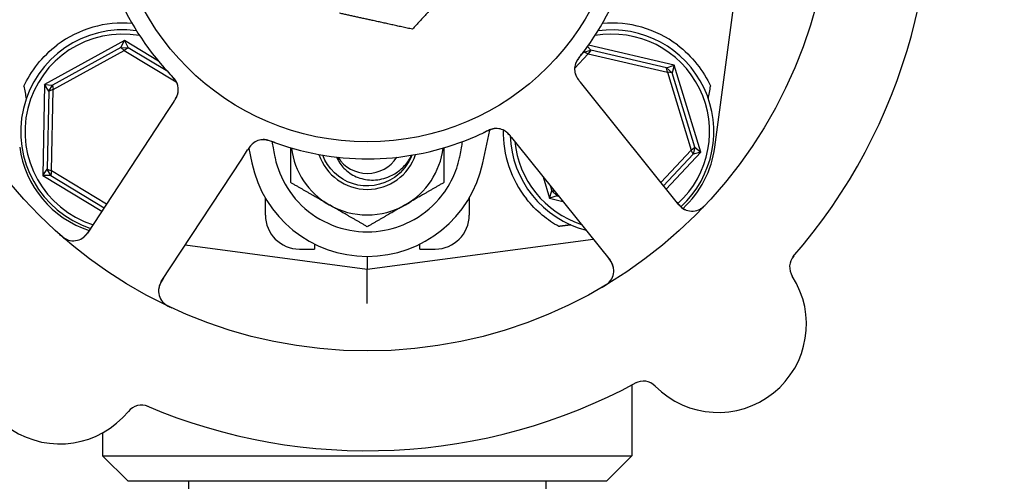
# Model space of a CAD drawing. Header units: inches. Extents: x 36 to 1719, y -84 to 1122.
# Tile 535 of 550: x 1038.83 to 1042.45, y 892.08 to 893.78. Entities that reach past the tile are written whole.
import ezdxf

# ---------------------------------------------------------------- set-up
doc = ezdxf.new("R2010")
doc.units = ezdxf.units.IN
doc.header["$LTSCALE"] = 48
doc.header["$MEASUREMENT"] = 0
doc.layers.add('Dimension (ANSI)', color=7, linetype='Continuous', lineweight=25)
doc.layers.add('Visible (ANSI)', color=7, linetype='Continuous', lineweight=30)
doc.styles.add('Note Text (ANSI)', font='tahoma.ttf')
doc.dimstyles.new('Architectural (ANSI)', dxfattribs={"dimscale": 48, "dimtxt": 0.125, "dimasz": 0.098425, "dimexe": 0.125, "dimexo": 0.0625, "dimgap": 0.031496, "dimtad": 0, "dimtih": 1, "dimtoh": 1, "dimdec": 4, "dimrnd": 1e-08, "dimzin": 3, "dimdsep": 46, "dimlunit": 4, "dimtxsty": 'Note Text (ANSI)', "dimcen": 0.09, "dimdle": 0.393701, "dimclrd": 256, "dimclre": 256, "dimclrt": 256, "dimadec": 0, "dimazin": 3, "dimtfac": 0.96, "dimtofl": 0, "dimtmove": 0, "dimatfit": 3, "dimfxl": 1, "dimfrac": 2, "dimtolj": 1, "dimtzin": 12, "dimlwd": -1, "dimlwe": -1, "dimarcsym": 0})

# ---------------------------------------------------------------- blocks, each defined once
blk = doc.blocks.new('*D17')
at = {"layer": 'Defpoints', "color": 0, "transparency": 16777216}
for p in [(1025.9177, 894.9914), (1025.9177, 762.9914), (1114.1195, 762.9914)]:
    blk.add_point(p, dxfattribs=at)
at = {"layer": 'Dimension (ANSI)', "transparency": 16777216}
for p, q in [((1028.9177, 894.9914), (1120.1195, 894.9914)), ((1114.1195, 890.267), (1114.1195, 833.6261)), ((1114.1195, 767.7158), (1114.1195, 824.3567)), ((1028.9177, 762.9914), (1120.1195, 762.9914))]:
    blk.add_line(p, q, dxfattribs=at)
for points in [[(1113.3321, 890.267), (1114.9069, 890.267), (1114.1195, 894.9914)], [(1113.3321, 767.7158), (1114.9069, 767.7158), (1114.1195, 762.9914)]]:
    blk.add_solid(points, dxfattribs=at)
at = {"layer": 'Dimension (ANSI)', "transparency": 16777216, "insert": (1104.0215, 832.1143), "char_height": 6, "attachment_point": 1, "style": 'Note Text (ANSI)'}
blk.add_mtext('\\A1;11\'-0"', dxfattribs=at)

msp = doc.modelspace()

# ---------------------------------------------------------------- linework, layer by layer
at = {"layer": 'Visible (ANSI)'}
for p, q in [((1041.38717, 893.30974), (1041.49698, 894.13462)), ((1039.21507, 893.70191), (1038.92111, 893.54005)), ((1039.20102, 893.67634), (1039.21507, 893.70191)), ((1039.21507, 893.70191), (1039.22808, 893.67579)), ((1039.33984, 893.62647), (1039.21507, 893.70191)), ((1039.20102, 893.67634), (1038.95023, 893.53825)), ((1038.95199, 893.52137), (1039.21434, 893.66584)), ((1039.20102, 893.67634), (1039.22808, 893.67579)), ((1039.21434, 893.66584), (1039.20102, 893.67634)), ((1039.22808, 893.67579), (1039.21434, 893.66584)), ((1039.21434, 893.66584), (1039.4057, 893.55012)), ((1039.37398, 893.58756), (1039.22808, 893.67579)), ((1040.87116, 893.59962), (1040.92084, 893.65285)), ((1040.90491, 893.65869), (1040.89061, 893.64336)), ((1040.90491, 893.65869), (1040.9308, 893.66659)), ((1040.90491, 893.65869), (1040.90573, 893.66302)), ((1040.92084, 893.65285), (1040.90491, 893.65869)), ((1040.91799, 893.67957), (1040.9308, 893.66659)), ((1040.9308, 893.66659), (1040.92084, 893.65285)), ((1040.92084, 893.65285), (1041.21263, 893.58534)), ((1041.23726, 893.61172), (1040.9217, 893.68473)), ((1041.20972, 893.60206), (1040.9308, 893.66659)), ((1041.20972, 893.60206), (1041.23726, 893.61172)), ((1041.20972, 893.60206), (1041.22951, 893.58359)), ((1041.21263, 893.58534), (1041.20972, 893.60206)), ((1041.22951, 893.58359), (1041.21263, 893.58534)), ((1041.21263, 893.58534), (1041.30007, 893.29889)), ((1041.23726, 893.61172), (1041.22951, 893.58359)), ((1041.31308, 893.30977), (1041.22951, 893.58359)), ((1041.33522, 893.29076), (1041.23726, 893.61172)), ((1040.91729, 893.51775), (1040.89231, 893.54888)), ((1038.92111, 893.54005), (1038.91431, 893.20453)), ((1038.92111, 893.54005), (1038.95023, 893.53825)), ((1038.93623, 893.51509), (1038.92111, 893.54005)), ((1038.93623, 893.51509), (1038.93043, 893.22885)), ((1038.93623, 893.51509), (1038.95023, 893.53825)), ((1038.95199, 893.52137), (1038.93623, 893.51509)), ((1038.94592, 893.22193), (1038.95199, 893.52137)), ((1038.95023, 893.53825), (1038.95199, 893.52137)), ((1041.2548, 893.09709), (1040.91729, 893.51775)), ((1039.39637, 893.47722), (1039.3745, 893.44387)), ((1039.3745, 893.44387), (1039.07873, 892.99288)), ((1040.53319, 893.25185), (1040.55863, 893.37257)), ((1040.63884, 893.34547), (1040.6638, 893.31437)), ((1039.64627, 893.26564), (1039.66816, 893.29901)), ((1039.67215, 893.30504), (1039.68336, 893.25185)), ((1040.6638, 893.31437), (1041.00131, 892.8937)), ((1041.30007, 893.29889), (1041.18866, 893.17953)), ((1041.20842, 893.1549), (1041.33522, 893.29076)), ((1041.30007, 893.29889), (1041.31308, 893.30977)), ((1041.30698, 893.2834), (1041.30007, 893.29889)), ((1041.31308, 893.30977), (1041.30698, 893.2834)), ((1041.33522, 893.29076), (1041.30698, 893.2834)), ((1041.31308, 893.30977), (1041.33522, 893.29076)), ((1039.3505, 892.81465), (1039.64627, 893.26564)), ((1041.19854, 893.16722), (1041.30698, 893.2834)), ((1038.91431, 893.20453), (1038.93043, 893.22885)), ((1038.93043, 893.22885), (1038.94592, 893.22193)), ((1038.94348, 893.20515), (1038.93043, 893.22885)), ((1038.94592, 893.22193), (1038.94348, 893.20515)), ((1039.14858, 893.09939), (1038.94592, 893.22193)), ((1038.94348, 893.20515), (1038.91431, 893.20453)), ((1038.91431, 893.20453), (1039.13143, 893.07324)), ((1038.94348, 893.20515), (1039.14, 893.08631)), ((1040.75498, 893.20072), (1040.77929, 893.12107)), ((1040.77929, 893.12107), (1040.78704, 893.14921)), ((1040.78135, 893.16785), (1040.78704, 893.14921)), ((1040.78704, 893.14921), (1040.79715, 893.14815)), ((1040.80683, 893.13074), (1040.78704, 893.14921)), ((1039.73327, 893.05922), (1039.73327, 893.12243)), ((1040.48327, 893.12243), (1040.48327, 893.05922)), ((1040.80683, 893.13074), (1040.77929, 893.12107)), ((1040.77929, 893.12107), (1040.82791, 893.10982)), ((1040.80563, 893.13759), (1040.80683, 893.13074)), ((1040.80683, 893.13074), (1040.81211, 893.12952)), ((1040.10827, 892.86015), (1040.93946, 892.9708)), ((1039.43879, 892.94927), (1040.10827, 892.86015)), ((1039.85827, 892.93422), (1039.91452, 892.93422)), ((1039.91452, 892.95277), (1039.91452, 892.93422)), ((1040.30202, 892.93422), (1040.30202, 892.95277)), ((1040.30202, 892.93422), (1040.35827, 892.93422)), ((1040.10827, 892.90715), (1040.10827, 892.86015)), ((1040.10827, 892.73405), (1040.10827, 892.86015)), ((1041.08202, 892.43407), (1041.08202, 892.17265)), ((1039.13452, 892.25735), (1039.13452, 892.17265)), ((1039.13452, 892.17265), (1041.08202, 892.17265)), ((1039.22827, 892.0789), (1039.13452, 892.17265)), ((1040.98827, 892.0789), (1041.08202, 892.17265)), ((1040.98827, 892.0789), (1039.22827, 892.0789)), ((1039.45077, 892.0789), (1039.45077, 891.5714)), ((1040.76577, 892.0789), (1040.76577, 891.5714))]:
    msp.add_line(p, q, dxfattribs=at)
for radius in [1.7075, 0.9375]:
    msp.add_circle((1040.10827, 894.2664), radius, dxfattribs=at)
for centre, radius, start, end in [((1040.10827, 894.2664), 2.075, 318.99965, 10.48395), ((1040.10827, 894.2664), 1, 323.83299, 5.65061), ((1040.10827, 894.2664), 1, 179.83299, 221.65061), ((1039.20827, 893.3664), 0.4, 85.00108, 127.02739), ((1041.00827, 893.3664), 0.4, 52.97261, 94.99892), ((1039.20827, 893.3664), 0.375, 82.17396, 251.65611), ((1039.20827, 893.3664), 0.35938, 80.02465, 252.32065), ((1041.00827, 893.3664), 0.35938, 312.5485, 99.97535), ((1041.00827, 893.3664), 0.375, 312.58331, 97.82604), ((1040.93361, 893.59728), 0.0625, 161.2706, 202.30345), ((1039.35065, 893.52147), 0.0625, 344.31583, 24.22862), ((1040.58262, 893.31566), 0.0625, 56.31583, 96.22862), ((1041.00827, 893.3664), 0.4, 179.10653, 218.18136), ((1039.72695, 893.27468), 0.0625, 89.2706, 130.30345), ((1040.10827, 894.2664), 1, 251.83299, 293.65061), ((1041.00827, 893.3664), 0.375, 182.20116, 255.29323), ((1041.00827, 893.3664), 0.35938, 185.69755, 251.78605), ((1039.2011, 893.35922), 0.375, 187.58266, 251.98149), ((1040.10827, 893.3414), 0.2815, 187.18473, 240), ((1040.10827, 893.3414), 0.2815, 300, 352.81527), ((1041.01545, 893.35922), 0.375, 312.75403, 352.41734), ((1040.10827, 893.3414), 0.18733, 198.38115, 341.61885), ((1040.10827, 893.3414), 0.12866, 212.48137, 327.51863), ((1040.10827, 893.3414), 0.12866, 212.48137, 327.51863), ((1040.10827, 893.3414), 0.43425, 191.9007, 348.0993), ((1040.10827, 893.3414), 0.2815, 240, 300), ((1041.30355, 893.13621), 0.0625, 218.7418, 316.60325), ((1039.85827, 893.05922), 0.125, 180, 270), ((1040.35827, 893.05922), 0.125, 270, 0), ((1039.02647, 893.02716), 0.0625, 228.88035, 326.7418), ((1040.95256, 892.85459), 0.0625, 300.88035, 38.7418), ((1041.72465, 892.86774), 0.0625, 139.1302, 212.82247), ((1041.39901, 892.6577), 0.325, 224.66113, 32.82247), ((1039.40276, 892.78037), 0.0625, 146.7418, 244.60325), ((1038.97717, 892.54172), 0.325, 152.66113, 320.82247), ((1040.10827, 894.2664), 2.075, 246.99965, 298.48395), ((1041.12339, 892.38532), 0.0625, 44.66113, 118.3534), ((1039.27756, 892.29693), 0.0625, 67.1302, 140.82247)]:
    msp.add_arc(centre, radius, start, end, dxfattribs=at)
for centre, major_axis, start_param, end_param in [((1038.61032, 896.37623), (0.57653, -4.33091), 5.4224411, 5.4369311), ((1041.60623, 896.37623), (-0.57653, -4.33091), 0.8462542, 0.8607442)]:
    msp.add_ellipse(centre, major_axis=major_axis, ratio=0.0429148, start_param=start_param, end_param=end_param, dxfattribs=at)
for points, weights in [([(1040.45931, 893.9464), (1040.37356, 893.85234), (1040.27455, 893.74373)], [1, 1.0379548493, 1]), ([(1040.27455, 893.74373), (1040.13099, 893.77517), (1040.00666, 893.80239)], [1, 1.0379548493, 1]), ([(1039.82677, 893.17887), (1039.82677, 893.24721), (1039.82677, 893.30684)], [1, 1.02953838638, 1.01310023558]), ([(1040.38977, 893.30684), (1040.38977, 893.24721), (1040.38977, 893.17887)], [1.01310023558, 1.02953838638, 1]), ([(1039.96752, 893.09761), (1039.9022, 893.13533), (1039.82677, 893.17887)], [1, 1.0379548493, 1]), ([(1040.38977, 893.17887), (1040.31435, 893.13533), (1040.24902, 893.09761)], [1, 1.0379548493, 1]), ([(1040.10827, 893.01635), (1040.03285, 893.0599), (1039.96752, 893.09761)], [1, 1.0379548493, 1]), ([(1040.24902, 893.09761), (1040.1837, 893.0599), (1040.10827, 893.01635)], [1, 1.0379548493, 1]), ([(1040.85732, 893.02312), (1040.83498, 893.02029), (1040.8127, 893.01747)], [0.999969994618, 0.999969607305, 0.999970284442])]:
    msp.add_rational_spline(points, weights, degree=2, dxfattribs=at)
for points, knots in [([(1038.8452, 893.53426), (1038.8571, 893.56), (1038.87369, 893.5882), (1038.91544, 893.64093), (1038.94055, 893.66549), (1038.96739, 893.68574)], [0.44734115, 0.44734115, 0.44734115, 0.44734115, 0.70623872, 0.70623872, 0.9622765, 0.9622765, 0.9622765, 0.9622765]), ([(1040.89782, 893.65271), (1040.89581, 893.65012), (1040.89381, 893.64757), (1040.89019, 893.64282), (1040.88856, 893.64063), (1040.88559, 893.63648), (1040.88422, 893.6345), (1040.88205, 893.6312), (1040.88119, 893.62984), (1040.87936, 893.62682), (1040.87846, 893.62523), (1040.87692, 893.62233), (1040.87629, 893.62104), (1040.87492, 893.61802), (1040.87432, 893.61648), (1040.87338, 893.61375), (1040.87301, 893.61249), (1040.87273, 893.61142)], [0, 0, 0, 0, 0.0253292, 0.0253292, 0.04592782, 0.04592782, 0.06431613, 0.06431613, 0.07801539, 0.07801539, 0.09688899, 0.09688899, 0.11755369, 0.11755369, 0.15067695, 0.15067695, 0.17984281, 0.17984281, 0.17984281, 0.17984281]), ([(1040.89281, 893.64632), (1040.89776, 893.6526), (1040.90466, 893.66153), (1040.91059, 893.6695), (1040.91233, 893.67183), (1040.914, 893.6741), (1040.91557, 893.67626)], [0.48416631, 0.48416631, 0.48416631, 0.48416631, 0.88318571, 0.88318571, 0.88318571, 1, 1, 1, 1]), ([(1041.24915, 893.68574), (1041.27571, 893.6657), (1041.30062, 893.64141), (1041.34215, 893.58923), (1041.35871, 893.56131), (1041.37087, 893.53529), (1041.37111, 893.53477), (1041.37135, 893.53426)], [2.42631602, 2.42631602, 2.42631602, 2.42631602, 2.67966729, 2.67966729, 2.93613935, 2.93613935, 2.94129083, 2.94129083, 2.94129083, 2.94129083]), ([(1040.89281, 893.64632), (1040.89225, 893.64561), (1040.89169, 893.6449), (1040.89057, 893.64348), (1040.89, 893.64276), (1040.88794, 893.64012), (1040.88642, 893.63813), (1040.88354, 893.63416), (1040.88215, 893.63214), (1040.88015, 893.62902), (1040.87943, 893.62783), (1040.87782, 893.62503), (1040.87704, 893.6235), (1040.87591, 893.62111), (1040.8755, 893.62014), (1040.87475, 893.61827), (1040.87442, 893.61734), (1040.87418, 893.61666), (1040.87414, 893.61653), (1040.87414, 893.61653)], [0, 0, 0, 0, 0.00712604, 0.00712604, 0.01419238, 0.01419238, 0.03284312, 0.03284312, 0.05207098, 0.05207098, 0.06472354, 0.06472354, 0.08419423, 0.08419423, 0.09866358, 0.09866358, 0.11516786, 0.11516786, 0.12167905, 0.12167905, 0.12167905, 0.12167905]), ([(1039.36106, 893.60181), (1039.36744, 893.59464), (1039.37554, 893.58581), (1039.38226, 893.57871), (1039.3838, 893.57709), (1039.38521, 893.57561), (1039.3865, 893.57427)], [0, 0, 0, 0, 0.41999651, 0.41999651, 0.41999651, 0.51583384, 0.51583384, 0.51583384, 0.51583384]), ([(1039.40997, 893.54117), (1039.40979, 893.54167), (1039.4096, 893.54218), (1039.40903, 893.54361), (1039.40862, 893.54458), (1039.40785, 893.54617), (1039.40765, 893.54659), (1039.40679, 893.54824), (1039.40601, 893.54966), (1039.40418, 893.55261), (1039.40321, 893.55408), (1039.40131, 893.55677), (1039.40045, 893.55792), (1039.39796, 893.56117), (1039.39613, 893.56341), (1039.39262, 893.56751), (1039.39093, 893.5694), (1039.38703, 893.57367), (1039.3848, 893.57603), (1039.38204, 893.57895), (1039.3815, 893.57952), (1039.38097, 893.58009)], [0.13529989, 0.13529989, 0.13529989, 0.13529989, 0.15041637, 0.15041637, 0.17862377, 0.17862377, 0.18801437, 0.18801437, 0.21370501, 0.21370501, 0.23365387, 0.23365387, 0.24706173, 0.24706173, 0.26969876, 0.26969876, 0.28871805, 0.28871805, 0.31389266, 0.31389266, 0.3199487, 0.3199487, 0.3199487, 0.3199487]), ([(1040.87347, 893.58028), (1040.87355, 893.58001), (1040.87364, 893.57972), (1040.87398, 893.57861), (1040.87428, 893.57774), (1040.87519, 893.57525), (1040.87587, 893.57359), (1040.87814, 893.56875), (1040.88002, 893.5655), (1040.88378, 893.55984), (1040.88562, 893.55735), (1040.88743, 893.55502)], [0.094581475, 0.094581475, 0.094581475, 0.094581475, 0.097636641, 0.097636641, 0.105884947, 0.105884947, 0.120706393, 0.120706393, 0.149460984, 0.149460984, 0.172558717, 0.172558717, 0.172558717, 0.172558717]), ([(1039.408, 893.54633), (1039.408, 893.54633), (1039.40797, 893.5464), (1039.40781, 893.54676), (1039.40762, 893.54719), (1039.40705, 893.54837), (1039.40664, 893.54918), (1039.40528, 893.55165), (1039.40417, 893.55348), (1039.40192, 893.55672), (1039.40091, 893.55808), (1039.39901, 893.5605), (1039.39816, 893.56154), (1039.39586, 893.56425), (1039.39432, 893.56598), (1039.39109, 893.56947), (1039.38937, 893.57128), (1039.38732, 893.57341), (1039.38694, 893.57381), (1039.38656, 893.5742)], [0.07093315, 0.07093315, 0.07093315, 0.07093315, 0.07636583, 0.07636583, 0.08666451, 0.08666451, 0.09983228, 0.09983228, 0.12422953, 0.12422953, 0.14000404, 0.14000404, 0.15098747, 0.15098747, 0.16837574, 0.16837574, 0.18725582, 0.18725582, 0.19162474, 0.19162474, 0.19162474, 0.19162474]), ([(1040.87542, 893.57447), (1040.87542, 893.57447), (1040.87542, 893.57447), (1040.87543, 893.57444), (1040.87546, 893.57437), (1040.87558, 893.57406), (1040.8757, 893.57377), (1040.87627, 893.57242), (1040.87707, 893.57064), (1040.87837, 893.56823), (1040.87871, 893.56762), (1040.88063, 893.5643), (1040.88252, 893.56149), (1040.88609, 893.55674), (1040.88722, 893.55527), (1040.88903, 893.55298), (1040.88966, 893.55219), (1040.89095, 893.55058), (1040.89162, 893.54975), (1040.89227, 893.54893)], [0.05598665, 0.05598665, 0.05598665, 0.05598665, 0.05687301, 0.05687301, 0.0600697, 0.0600697, 0.06858049, 0.06858049, 0.09786867, 0.09786867, 0.10758076, 0.10758076, 0.14991049, 0.14991049, 0.16694482, 0.16694482, 0.17567446, 0.17567446, 0.18444701, 0.18444701, 0.18444701, 0.18444701]), ([(1039.4009, 893.48419), (1039.40145, 893.48507), (1039.40201, 893.48598), (1039.40415, 893.48954), (1039.4057, 893.49233), (1039.40829, 893.49774), (1039.40938, 893.50041), (1039.41078, 893.50465), (1039.41124, 893.50628), (1039.41177, 893.50849), (1039.41192, 893.50917), (1039.41207, 893.50992), (1039.4121, 893.51006), (1039.41213, 893.5102)], [0.016833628, 0.016833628, 0.016833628, 0.016833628, 0.024996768, 0.024996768, 0.048690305, 0.048690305, 0.071674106, 0.071674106, 0.086017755, 0.086017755, 0.092484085, 0.092484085, 0.093980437, 0.093980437, 0.093980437, 0.093980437]), ([(1039.39646, 893.47736), (1039.397, 893.47817), (1039.39754, 893.47899), (1039.39858, 893.48058), (1039.39909, 893.48137), (1039.40056, 893.48364), (1039.40148, 893.48511), (1039.40295, 893.48748), (1039.40352, 893.48843), (1039.40565, 893.49207), (1039.40688, 893.49444), (1039.40858, 893.49811), (1039.40935, 893.5), (1039.41032, 893.50287), (1039.41056, 893.50366), (1039.4109, 893.50483), (1039.41102, 893.50527), (1039.41108, 893.50548), (1039.41108, 893.5055), (1039.41108, 893.5055)], [0, 0, 0, 0, 0.00805947, 0.00805947, 0.01607833, 0.01607833, 0.0318321, 0.0318321, 0.04288224, 0.04288224, 0.07619177, 0.07619177, 0.108399, 0.108399, 0.12047641, 0.12047641, 0.12953115, 0.12953115, 0.13163232, 0.13163232, 0.13163232, 0.13163232]), ([(1040.50943, 893.35039), (1040.51823, 893.35424), (1040.52912, 893.35921), (1040.53795, 893.36342), (1040.53997, 893.36437), (1040.54182, 893.36526), (1040.54349, 893.36607)], [0, 0, 0, 0, 0.41999651, 0.41999651, 0.41999651, 0.51583384, 0.51583384, 0.51583384, 0.51583384]), ([(1040.58222, 893.37816), (1040.58169, 893.37815), (1040.58114, 893.37812), (1040.57961, 893.37803), (1040.57856, 893.37793), (1040.57681, 893.3777), (1040.57635, 893.37763), (1040.57451, 893.37733), (1040.57292, 893.37702), (1040.56954, 893.37619), (1040.56786, 893.37573), (1040.56471, 893.37474), (1040.56334, 893.37429), (1040.55949, 893.37292), (1040.55679, 893.37188), (1040.55181, 893.3698), (1040.54949, 893.36878), (1040.54422, 893.36639), (1040.54129, 893.365), (1040.53766, 893.36328), (1040.53695, 893.36294), (1040.53625, 893.36261)], [0.13529987, 0.13529987, 0.13529987, 0.13529987, 0.15041628, 0.15041628, 0.17862374, 0.17862374, 0.18801436, 0.18801436, 0.213705, 0.213705, 0.23365386, 0.23365386, 0.24706171, 0.24706171, 0.26969874, 0.26969874, 0.28871803, 0.28871803, 0.31389263, 0.31389263, 0.31994869, 0.31994869, 0.31994869, 0.31994869]), ([(1040.5767, 893.37789), (1040.5767, 893.37789), (1040.57663, 893.37788), (1040.57624, 893.37784), (1040.57577, 893.37779), (1040.57447, 893.37761), (1040.57357, 893.37747), (1040.5708, 893.37694), (1040.56872, 893.37645), (1040.56494, 893.37531), (1040.56334, 893.37478), (1040.56044, 893.37371), (1040.5592, 893.37322), (1040.5559, 893.37188), (1040.55379, 893.37095), (1040.54947, 893.36896), (1040.54722, 893.36788), (1040.54456, 893.36659), (1040.54406, 893.36635), (1040.54357, 893.36611)], [0.07093315, 0.07093315, 0.07093315, 0.07093315, 0.07636582, 0.07636582, 0.08666451, 0.08666451, 0.09983227, 0.09983227, 0.12422951, 0.12422951, 0.14000403, 0.14000403, 0.15098746, 0.15098746, 0.16837573, 0.16837573, 0.18725581, 0.18725581, 0.19162474, 0.19162474, 0.19162474, 0.19162474]), ([(1040.63361, 893.35193), (1040.63294, 893.35273), (1040.63225, 893.35354), (1040.62953, 893.35668), (1040.62735, 893.35901), (1040.62301, 893.36315), (1040.6208, 893.36501), (1040.6172, 893.36765), (1040.6158, 893.36859), (1040.61385, 893.36978), (1040.61326, 893.37013), (1040.61259, 893.37051), (1040.61246, 893.37058), (1040.61234, 893.37065)], [0.016833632, 0.016833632, 0.016833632, 0.016833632, 0.024996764, 0.024996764, 0.048690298, 0.048690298, 0.071674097, 0.071674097, 0.086017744, 0.086017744, 0.092484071, 0.092484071, 0.093980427, 0.093980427, 0.093980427, 0.093980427]), ([(1040.63873, 893.3456), (1040.63813, 893.34636), (1040.63751, 893.34713), (1040.63632, 893.34861), (1040.63573, 893.34933), (1040.63402, 893.35143), (1040.63292, 893.35277), (1040.63111, 893.35489), (1040.63038, 893.35573), (1040.62758, 893.35888), (1040.62571, 893.36078), (1040.62274, 893.36354), (1040.62118, 893.36485), (1040.61875, 893.36666), (1040.61807, 893.36714), (1040.61707, 893.36782), (1040.61668, 893.36807), (1040.61651, 893.36819), (1040.61649, 893.3682), (1040.61649, 893.3682)], [0, 0, 0, 0, 0.00805947, 0.00805947, 0.01607833, 0.01607833, 0.0318321, 0.0318321, 0.04288224, 0.04288224, 0.07619177, 0.07619177, 0.108399, 0.108399, 0.1204764, 0.1204764, 0.12953115, 0.12953115, 0.13163231, 0.13163231, 0.13163231, 0.13163231]), ([(1039.69219, 893.32663), (1039.69196, 893.32647), (1039.69171, 893.3263), (1039.69077, 893.32563), (1039.69003, 893.32508), (1039.68794, 893.32345), (1039.68658, 893.32228), (1039.68268, 893.31863), (1039.68016, 893.31584), (1039.67594, 893.31051), (1039.67415, 893.30799), (1039.67248, 893.30554)], [0.094581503, 0.094581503, 0.094581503, 0.094581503, 0.09763667, 0.09763667, 0.105884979, 0.105884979, 0.120706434, 0.120706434, 0.149461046, 0.149461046, 0.17255876, 0.17255876, 0.17255876, 0.17255876]), ([(1039.7686, 893.32585), (1039.76553, 893.32696), (1039.76248, 893.32808), (1039.75684, 893.33006), (1039.75425, 893.33093), (1039.74939, 893.33247), (1039.74708, 893.33316), (1039.74328, 893.3342), (1039.74171, 893.3346), (1039.73828, 893.33541), (1039.73649, 893.33577), (1039.73326, 893.33635), (1039.73183, 893.33655), (1039.72854, 893.33692), (1039.72689, 893.33701), (1039.724, 893.33706), (1039.72269, 893.33702), (1039.72159, 893.33695)], [0, 0, 0, 0, 0.02532917, 0.02532917, 0.0459278, 0.0459278, 0.06431611, 0.06431611, 0.0780154, 0.0780154, 0.09688899, 0.09688899, 0.11755371, 0.11755371, 0.15067697, 0.15067697, 0.17984281, 0.17984281, 0.17984281, 0.17984281]), ([(1039.76097, 893.32864), (1039.76013, 893.32896), (1039.75929, 893.32927), (1039.75758, 893.3299), (1039.75672, 893.33022), (1039.75358, 893.33136), (1039.75122, 893.33219), (1039.74655, 893.3337), (1039.74419, 893.3344), (1039.74062, 893.33534), (1039.73926, 893.33565), (1039.7361, 893.33632), (1039.7344, 893.33659), (1039.73178, 893.33692), (1039.73073, 893.33702), (1039.72872, 893.33716), (1039.72774, 893.33718), (1039.72701, 893.33719), (1039.72688, 893.33719), (1039.72688, 893.33719)], [0, 0, 0, 0, 0.00712604, 0.00712604, 0.01419238, 0.01419238, 0.03284312, 0.03284312, 0.05207098, 0.05207098, 0.06472354, 0.06472354, 0.08419423, 0.08419423, 0.09866358, 0.09866358, 0.11516786, 0.11516786, 0.12167905, 0.12167905, 0.12167905, 0.12167905]), ([(1039.75792, 893.32968), (1039.759, 893.32221), (1039.76017, 893.31476), (1039.76313, 893.29761), (1039.76497, 893.28794), (1039.76757, 893.27548), (1039.76818, 893.27267), (1039.7688, 893.26985)], [0.1231004, 0.1231004, 0.1231004, 0.1231004, 0.18059107, 0.18059107, 0.25560221, 0.25560221, 0.27753231, 0.27753231, 0.27753231, 0.27753231]), ([(1039.76098, 893.32864), (1039.76848, 893.32588), (1039.77911, 893.32207), (1039.78852, 893.3189), (1039.79128, 893.31797), (1039.79395, 893.31708), (1039.79649, 893.31625)], [0.48416631, 0.48416631, 0.48416631, 0.48416631, 0.88318571, 0.88318571, 0.88318571, 1, 1, 1, 1]), ([(1040.44775, 893.26985), (1040.44836, 893.27265), (1040.44896, 893.27544), (1040.45157, 893.28791), (1040.45342, 893.2976), (1040.45638, 893.3148), (1040.45756, 893.32229), (1040.45864, 893.32979)], [0.04807073, 0.04807073, 0.04807073, 0.04807073, 0.06985523, 0.06985523, 0.14510353, 0.14510353, 0.20287692, 0.20287692, 0.20287692, 0.20287692]), ([(1039.68727, 893.32298), (1039.68727, 893.32298), (1039.68727, 893.32298), (1039.68724, 893.32296), (1039.68719, 893.32291), (1039.68694, 893.3227), (1039.6867, 893.3225), (1039.68558, 893.32154), (1039.68414, 893.32022), (1039.68225, 893.31825), (1039.68177, 893.31774), (1039.67921, 893.31488), (1039.67712, 893.31222), (1039.67371, 893.30735), (1039.67266, 893.30582), (1039.67104, 893.30339), (1039.67048, 893.30255), (1039.66935, 893.30083), (1039.66877, 893.29994), (1039.66819, 893.29906)], [0.05598665, 0.05598665, 0.05598665, 0.05598665, 0.056873, 0.056873, 0.06006969, 0.06006969, 0.06858048, 0.06858048, 0.09786866, 0.09786866, 0.10758076, 0.10758076, 0.14991048, 0.14991048, 0.16694481, 0.16694481, 0.17567446, 0.17567446, 0.18444701, 0.18444701, 0.18444701, 0.18444701]), ([(1039.7688, 893.26985), (1039.77733, 893.23108), (1039.79249, 893.19403), (1039.8376, 893.12222), (1039.86875, 893.08914), (1039.94213, 893.03658), (1039.98372, 893.01767), (1040.0702, 892.99715), (1040.11419, 892.99514), (1040.19514, 893.00665), (1040.23176, 893.01816), (1040.30601, 893.05575), (1040.3419, 893.08374), (1040.3919, 893.14147), (1040.40909, 893.16779), (1040.43368, 893.21964), (1040.44215, 893.2444), (1040.44775, 893.26985)], [0.0387673, 0.0387673, 0.0387673, 0.0387673, 0.3419099, 0.3419099, 0.6849077, 0.6849077, 1.029663, 1.029663, 1.3621369, 1.3621369, 1.6526244, 1.6526244, 1.9961754, 1.9961754, 2.2345824, 2.2345824, 2.4334495, 2.4334495, 2.4334495, 2.4334495]), ([(1040.27186, 893.28004), (1040.25944, 893.24737), (1040.23746, 893.21827), (1040.20883, 893.19817), (1040.16443, 893.167), (1040.10512, 893.15821), (1040.05359, 893.17516), (1040.00405, 893.19146), (1039.96285, 893.23117), (1039.94444, 893.27992)], [0.3590141, 0.3590141, 0.3590141, 0.3590141, 0.9586618, 0.9586618, 0.9586618, 1.888606, 1.888606, 1.888606, 2.7825786, 2.7825786, 2.7825786, 2.7825786]), ([(1039.99526, 893.2728), (1040.00173, 893.25757), (1040.01104, 893.24369), (1040.03542, 893.21858), (1040.05076, 893.20807), (1040.0854, 893.19297), (1040.10453, 893.18886), (1040.14424, 893.18799), (1040.16445, 893.1916), (1040.19788, 893.20446), (1040.21143, 893.21208), (1040.23642, 893.23115), (1040.24764, 893.24263), (1040.25711, 893.25549)], [0.00667477, 0.00667477, 0.00667477, 0.00667477, 0.13293721, 0.13293721, 0.27303158, 0.27303158, 0.42028212, 0.42028212, 0.57468721, 0.57468721, 0.69201491, 0.69201491, 0.81309505, 0.81309505, 0.81309505, 0.81309505]), ([(1040.8127, 893.01747), (1040.79279, 893.02863), (1040.77198, 893.04263), (1040.73092, 893.07683), (1040.71086, 893.09751), (1040.69385, 893.11914)], [0.49640247, 0.49640247, 0.49640247, 0.49640247, 0.68798762, 0.68798762, 0.89549896, 0.89549896, 0.89549896, 0.89549896]), ([(1041.24449, 893.10995), (1041.24488, 893.10947), (1041.24526, 893.10898), (1041.24654, 893.10739), (1041.24743, 893.10629), (1041.25172, 893.10105), (1041.25512, 893.09714), (1041.26085, 893.09129), (1041.26337, 893.08899), (1041.27003, 893.08359), (1041.27449, 893.08091), (1041.2777, 893.07932), (1041.27802, 893.07917), (1041.27831, 893.07903)], [0, 0, 0, 0, 0.00480624, 0.00480624, 0.01589597, 0.01589597, 0.05833406, 0.05833406, 0.09384639, 0.09384639, 0.15340885, 0.15340885, 0.16065924, 0.16065924, 0.16065924, 0.16065924]), ([(1041.32645, 893.07805), (1041.32697, 893.07827), (1041.32763, 893.07855), (1041.32989, 893.0796), (1041.33166, 893.08051), (1041.33513, 893.08262), (1041.33664, 893.08361), (1041.3402, 893.08617), (1041.34234, 893.08785), (1041.34625, 893.09119), (1041.34807, 893.09284), (1041.35175, 893.09637), (1041.35363, 893.09828), (1041.35655, 893.10133), (1041.35764, 893.1025), (1041.35875, 893.1037)], [0.10313051, 0.10313051, 0.10313051, 0.10313051, 0.11603194, 0.11603194, 0.14472131, 0.14472131, 0.16305353, 0.16305353, 0.18481803, 0.18481803, 0.20320408, 0.20320408, 0.22373688, 0.22373688, 0.23709216, 0.23709216, 0.23709216, 0.23709216]), ([(1039.05658, 892.97239), (1039.05716, 892.97272), (1039.05787, 892.97315), (1039.06073, 892.97495), (1039.06276, 892.9764), (1039.06797, 892.98093), (1039.07102, 892.98399), (1039.07643, 892.99039), (1039.07884, 892.99353), (1039.08223, 892.99836), (1039.08323, 892.99982), (1039.08539, 893.00304), (1039.08657, 893.00484), (1039.08773, 893.00661)], [0.11682073, 0.11682073, 0.11682073, 0.11682073, 0.13209763, 0.13209763, 0.17640845, 0.17640845, 0.22121697, 0.22121697, 0.25582457, 0.25582457, 0.27005755, 0.27005755, 0.2865375, 0.2865375, 0.2865375, 0.2865375]), ([(1038.97461, 892.98954), (1038.97522, 892.989), (1038.97583, 892.98846), (1038.97839, 892.9862), (1038.98045, 892.98443), (1038.98433, 892.98127), (1038.98615, 892.97985), (1038.99019, 892.97687), (1038.99248, 892.97531), (1038.99624, 892.97296), (1038.99781, 892.97206), (1039.00082, 892.97046), (1039.00226, 892.96977), (1039.00515, 892.96851), (1039.00659, 892.96796), (1039.00839, 892.96735), (1039.00892, 892.96718), (1039.00934, 892.96705)], [0, 0, 0, 0, 0.00673636, 0.00673636, 0.02806078, 0.02806078, 0.0453371, 0.0453371, 0.06652159, 0.06652159, 0.08352225, 0.08352225, 0.10158901, 0.10158901, 0.12223493, 0.12223493, 0.13206643, 0.13206643, 0.13206643, 0.13206643]), ([(1041.01396, 892.8663), (1041.01382, 892.86696), (1041.01364, 892.86777), (1041.0128, 892.87104), (1041.01205, 892.87342), (1041.00936, 892.87977), (1041.00738, 892.88363), (1041.00298, 892.89075), (1041.00072, 892.89401), (1040.99719, 892.89873), (1040.99611, 892.90013), (1040.99371, 892.90318), (1040.99236, 892.90486), (1040.99104, 892.90651)], [0.11682073, 0.11682073, 0.11682073, 0.11682073, 0.13209763, 0.13209763, 0.17640845, 0.17640845, 0.22121696, 0.22121696, 0.25582457, 0.25582457, 0.27005755, 0.27005755, 0.2865375, 0.2865375, 0.2865375, 0.2865375]), ([(1039.35954, 892.82843), (1039.3592, 892.82791), (1039.35886, 892.82739), (1039.35774, 892.82569), (1039.35696, 892.8245), (1039.35331, 892.81881), (1039.35064, 892.81436), (1039.34685, 892.8071), (1039.34543, 892.80399), (1039.34236, 892.79599), (1039.34119, 892.79092), (1039.34067, 892.78738), (1039.34062, 892.78703), (1039.34058, 892.78671)], [0, 0, 0, 0, 0.00480624, 0.00480624, 0.01589597, 0.01589597, 0.05833406, 0.05833406, 0.09384639, 0.09384639, 0.15340885, 0.15340885, 0.16065924, 0.16065924, 0.16065924, 0.16065924]), ([(1040.97232, 892.79365), (1040.97302, 892.79406), (1040.97372, 892.79447), (1040.97666, 892.79622), (1040.97898, 892.79762), (1040.98319, 892.80034), (1040.9851, 892.80163), (1040.98918, 892.80456), (1040.99137, 892.80625), (1040.99477, 892.8091), (1040.99611, 892.81031), (1040.99856, 892.81268), (1040.99966, 892.81384), (1041.00176, 892.81619), (1041.00272, 892.8174), (1041.00386, 892.81892), (1041.00418, 892.81937), (1041.00444, 892.81973)], [0, 0, 0, 0, 0.00673636, 0.00673636, 0.02806078, 0.02806078, 0.0453371, 0.0453371, 0.06652159, 0.06652159, 0.08352226, 0.08352226, 0.10158901, 0.10158901, 0.12223493, 0.12223493, 0.13206643, 0.13206643, 0.13206643, 0.13206643]), ([(1039.35453, 892.74062), (1039.35489, 892.7402), (1039.35537, 892.73966), (1039.35706, 892.73783), (1039.35848, 892.73643), (1039.36155, 892.73378), (1039.36296, 892.73265), (1039.3665, 892.73005), (1039.36876, 892.72854), (1039.37314, 892.72585), (1039.37527, 892.72463), (1039.37977, 892.72222), (1039.38216, 892.72102), (1039.38597, 892.7192), (1039.38742, 892.71852), (1039.3889, 892.71783)], [0.10313051, 0.10313051, 0.10313051, 0.10313051, 0.11603194, 0.11603194, 0.14472132, 0.14472132, 0.16305353, 0.16305353, 0.18481803, 0.18481803, 0.20320409, 0.20320409, 0.22373688, 0.22373688, 0.23709216, 0.23709216, 0.23709216, 0.23709216])]:
    msp.add_open_spline(points, degree=3, knots=knots, dxfattribs=at)
msp.add_open_spline([(1040.25711, 893.25549), (1040.26105, 893.26085), (1040.26609, 893.269), (1040.27071, 893.27968)], degree=3, dxfattribs=at)

# ---------------------------------------------------------------- dimensions: what is measured, and where the dimension line sits
at = {"layer": 'Dimension (ANSI)'}
dim = msp.add_linear_dim(base=(1114.11953, 762.9914), p1=(1025.91768, 894.9914), p2=(1025.91768, 762.9914), angle=90, dimstyle='Architectural (ANSI)', override={"dimgap": 0.031496, "dimdec": 4, "dimlfac": 1, "dimtol": 0, "dimlim": 0, "dimtp": 0, "dimtm": 0, "dimtdec": 2, "dimatfit": 1}, dxfattribs=at)
dim.commit()
dim.dimension.update_dxf_attribs({"geometry": '*D17', "text_midpoint": (1114.11953, 828.9914), "dimtype": 160})

doc.saveas('drawing.dxf')
